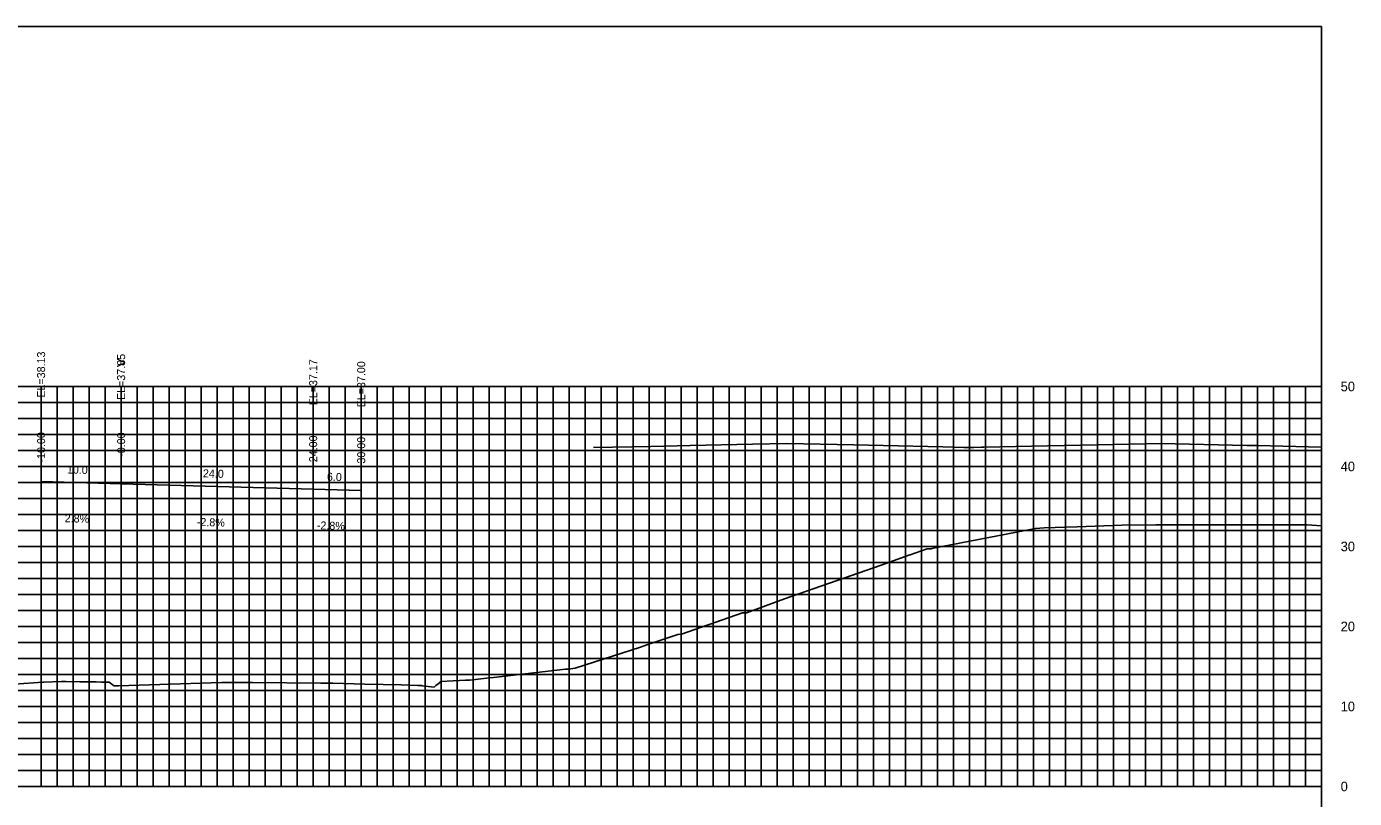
# Model space of a CAD drawing. Extents: x 1797714 to 1804825, y 249015 to 250269.
# Drawn here: x 1803952.3 to 1804118.3, y 249721.7 to 249818.2 of the extents above; entities that cross this region are included whole.
import ezdxf

# ---------------------------------------------------------------- set-up
doc = ezdxf.new("R2010")
doc.units = 0
for name, color, linetype in [('3', 7, 'Continuous'), ('31', 7, 'Continuous'), ('4', 7, 'Continuous'), ('60', 7, 'Continuous'), ('CL-CNST', 7, 'Continuous'), ('Level 62', 7, 'Continuous'), ('M-ROADS', 7, 'Continuous'), ('WEARING', 7, 'Continuous')]:
    doc.layers.add(name, color=color, linetype=linetype)

msp = doc.modelspace()

# ---------------------------------------------------------------- linework, layer by layer
for p, q in [((1803954.16, 249761.29), (1803954.16, 249763.29)), ((1803964.16, 249761.01), (1803964.16, 249763.01)), ((1803988.16, 249760.33), (1803988.16, 249762.33)), ((1803994.16, 249760.16), (1803994.16, 249762.16))]:
    msp.add_line(p, q)
msp.add_lwpolyline([(1803814.16, 249628.17), (1804114.16, 249628.17), (1804114.16, 249818.17), (1803814.16, 249818.17)], close=True)
at = {"layer": '60'}
for p, q in [((1804114.16, 249723.17), (1804114.16, 249773.17)), ((1804114.22, 249773.17), (1804114.16, 249773.17)), ((1804114.22, 249763.17), (1804114.16, 249763.17)), ((1804114.22, 249753.17), (1804114.16, 249753.17)), ((1804114.22, 249743.17), (1804114.16, 249743.17)), ((1804114.22, 249733.17), (1804114.16, 249733.17)), ((1803814.16, 249723.17), (1804114.16, 249723.17)), ((1803954.16, 249723.11), (1803954.16, 249723.17)), ((1803964.16, 249723.11), (1803964.16, 249723.17)), ((1803974.16, 249723.11), (1803974.16, 249723.17)), ((1803984.16, 249723.11), (1803984.16, 249723.17)), ((1803994.16, 249723.11), (1803994.16, 249723.17)), ((1804004.16, 249723.11), (1804004.16, 249723.17)), ((1804014.16, 249723.11), (1804014.16, 249723.17)), ((1804024.16, 249723.11), (1804024.16, 249723.17)), ((1804034.16, 249723.11), (1804034.16, 249723.17)), ((1804044.16, 249723.11), (1804044.16, 249723.17)), ((1804054.16, 249723.11), (1804054.16, 249723.17)), ((1804064.16, 249723.11), (1804064.16, 249723.17)), ((1804074.16, 249723.11), (1804074.16, 249723.17)), ((1804084.16, 249723.11), (1804084.16, 249723.17)), ((1804094.16, 249723.11), (1804094.16, 249723.17)), ((1804104.16, 249723.11), (1804104.16, 249723.17)), ((1804114.16, 249723.11), (1804114.16, 249723.17)), ((1804114.22, 249723.17), (1804114.16, 249723.17))]:
    msp.add_line(p, q, dxfattribs=at)
at = {"layer": 'CL-CNST'}
for points in [[(1804023.21, 249765.53), (1804030.37, 249765.68), (1804035.27, 249765.79), (1804043.04, 249765.96), (1804047.33, 249766.05), (1804055.72, 249765.86), (1804059.39, 249765.78), (1804066.83, 249765.61), (1804069.45, 249765.55), (1804070.39, 249765.53), (1804070.7, 249765.53)], [(1803954.16, 249761.29), (1803964.16, 249761.01), (1803988.16, 249760.33), (1803994.16, 249760.16)]]:
    msp.add_lwpolyline(points, dxfattribs=at)
at = {"layer": 'Level 62'}
for p, q in [((1803814.16, 249773.17), (1804114.16, 249773.17)), ((1803954.16, 249723.17), (1803954.16, 249773.17)), ((1803956.16, 249723.17), (1803956.16, 249773.17)), ((1803958.16, 249723.17), (1803958.16, 249773.17)), ((1803960.16, 249723.17), (1803960.16, 249773.17)), ((1803962.16, 249723.17), (1803962.16, 249773.17)), ((1803964.16, 249723.17), (1803964.16, 249773.17)), ((1803966.16, 249723.17), (1803966.16, 249773.17)), ((1803968.16, 249723.17), (1803968.16, 249773.17)), ((1803970.16, 249723.17), (1803970.16, 249773.17)), ((1803972.16, 249723.17), (1803972.16, 249773.17)), ((1803974.16, 249723.17), (1803974.16, 249773.17)), ((1803976.16, 249723.17), (1803976.16, 249773.17)), ((1803978.16, 249723.17), (1803978.16, 249773.17)), ((1803980.16, 249723.17), (1803980.16, 249773.17)), ((1803982.16, 249723.17), (1803982.16, 249773.17)), ((1803984.16, 249723.17), (1803984.16, 249773.17)), ((1803986.16, 249723.17), (1803986.16, 249773.17)), ((1803988.16, 249723.17), (1803988.16, 249773.17)), ((1803990.16, 249723.17), (1803990.16, 249773.17)), ((1803992.16, 249723.17), (1803992.16, 249773.17)), ((1803994.16, 249723.17), (1803994.16, 249773.17)), ((1803996.16, 249723.17), (1803996.16, 249773.17)), ((1803998.16, 249723.17), (1803998.16, 249773.17)), ((1804000.16, 249723.17), (1804000.16, 249773.17)), ((1804002.16, 249723.17), (1804002.16, 249773.17)), ((1804004.16, 249723.17), (1804004.16, 249773.17)), ((1804006.16, 249723.17), (1804006.16, 249773.17)), ((1804008.16, 249723.17), (1804008.16, 249773.17)), ((1804010.16, 249723.17), (1804010.16, 249773.17)), ((1804012.16, 249723.17), (1804012.16, 249773.17)), ((1804014.16, 249723.17), (1804014.16, 249773.17)), ((1804016.16, 249723.17), (1804016.16, 249773.17)), ((1804018.16, 249723.17), (1804018.16, 249773.17)), ((1804020.16, 249723.17), (1804020.16, 249773.17)), ((1804022.16, 249723.17), (1804022.16, 249773.17)), ((1804024.16, 249723.17), (1804024.16, 249773.17)), ((1804026.16, 249723.17), (1804026.16, 249773.17)), ((1804028.16, 249723.17), (1804028.16, 249773.17)), ((1804030.16, 249723.17), (1804030.16, 249773.17)), ((1804032.16, 249723.17), (1804032.16, 249773.17)), ((1804034.16, 249723.17), (1804034.16, 249773.17)), ((1804036.16, 249723.17), (1804036.16, 249773.17)), ((1804038.16, 249723.17), (1804038.16, 249773.17)), ((1804040.16, 249723.17), (1804040.16, 249773.17)), ((1804042.16, 249723.17), (1804042.16, 249773.17)), ((1804044.16, 249723.17), (1804044.16, 249773.17)), ((1804046.16, 249723.17), (1804046.16, 249773.17)), ((1804048.16, 249723.17), (1804048.16, 249773.17)), ((1804050.16, 249723.17), (1804050.16, 249773.17)), ((1804052.16, 249723.17), (1804052.16, 249773.17)), ((1804054.16, 249723.17), (1804054.16, 249773.17)), ((1804056.16, 249723.17), (1804056.16, 249773.17)), ((1804058.16, 249723.17), (1804058.16, 249773.17)), ((1804060.16, 249723.17), (1804060.16, 249773.17)), ((1804062.16, 249723.17), (1804062.16, 249773.17)), ((1804064.16, 249723.17), (1804064.16, 249773.17)), ((1804066.16, 249723.17), (1804066.16, 249773.17)), ((1804068.16, 249723.17), (1804068.16, 249773.17)), ((1804070.16, 249723.17), (1804070.16, 249773.17)), ((1804072.16, 249723.17), (1804072.16, 249773.17)), ((1804074.16, 249723.17), (1804074.16, 249773.17)), ((1804076.16, 249723.17), (1804076.16, 249773.17)), ((1804078.16, 249723.17), (1804078.16, 249773.17)), ((1804080.16, 249723.17), (1804080.16, 249773.17)), ((1804082.16, 249723.17), (1804082.16, 249773.17)), ((1804084.16, 249723.17), (1804084.16, 249773.17)), ((1804086.16, 249723.17), (1804086.16, 249773.17)), ((1804088.16, 249723.17), (1804088.16, 249773.17)), ((1804090.16, 249723.17), (1804090.16, 249773.17)), ((1804092.16, 249723.17), (1804092.16, 249773.17)), ((1804094.16, 249723.17), (1804094.16, 249773.17)), ((1804096.16, 249723.17), (1804096.16, 249773.17)), ((1804098.16, 249723.17), (1804098.16, 249773.17)), ((1804100.16, 249723.17), (1804100.16, 249773.17)), ((1804102.16, 249723.17), (1804102.16, 249773.17)), ((1804104.16, 249723.17), (1804104.16, 249773.17)), ((1804106.16, 249723.17), (1804106.16, 249773.17)), ((1804108.16, 249723.17), (1804108.16, 249773.17)), ((1804110.16, 249723.17), (1804110.16, 249773.17)), ((1804112.16, 249723.17), (1804112.16, 249773.17)), ((1804114.16, 249723.17), (1804114.16, 249773.17)), ((1803814.16, 249771.17), (1804114.16, 249771.17)), ((1803814.16, 249769.17), (1804114.16, 249769.17)), ((1803814.16, 249767.17), (1804114.16, 249767.17)), ((1803814.16, 249765.17), (1804114.16, 249765.17)), ((1803814.16, 249763.17), (1804114.16, 249763.17)), ((1803814.16, 249761.17), (1804114.16, 249761.17)), ((1803814.16, 249759.17), (1804114.16, 249759.17)), ((1803814.16, 249757.17), (1804114.16, 249757.17)), ((1803814.16, 249755.17), (1804114.16, 249755.17)), ((1803814.16, 249753.17), (1804114.16, 249753.17)), ((1803814.16, 249751.17), (1804114.16, 249751.17)), ((1803814.16, 249749.17), (1804114.16, 249749.17)), ((1803814.16, 249747.17), (1804114.16, 249747.17)), ((1803814.16, 249745.17), (1804114.16, 249745.17)), ((1803814.16, 249743.17), (1804114.16, 249743.17)), ((1803814.16, 249741.17), (1804114.16, 249741.17)), ((1803814.16, 249739.17), (1804114.16, 249739.17)), ((1803814.16, 249737.17), (1804114.16, 249737.17)), ((1803814.16, 249735.17), (1804114.16, 249735.17)), ((1803814.16, 249733.17), (1804114.16, 249733.17)), ((1803814.16, 249731.17), (1804114.16, 249731.17)), ((1803814.16, 249729.17), (1804114.16, 249729.17)), ((1803814.16, 249727.17), (1804114.16, 249727.17)), ((1803814.16, 249725.17), (1804114.16, 249725.17)), ((1803814.16, 249723.17), (1804114.16, 249723.17))]:
    msp.add_line(p, q, dxfattribs=at)
at = {"layer": 'M-ROADS'}
msp.add_lwpolyline([(1803950.84, 249735.96), (1803954.39, 249736.19), (1803954.51, 249736.2), (1803956.72, 249736.3), (1803957.2, 249736.3), (1803957.22, 249736.3), (1803957.23, 249736.3), (1803957.24, 249736.3), (1803958.98, 249736.25), (1803959.05, 249736.24), (1803961.04, 249736.24), (1803961.69, 249736.21), (1803962.67, 249736.2), (1803963.19, 249735.8), (1803963.31, 249735.73), (1803963.55, 249735.73), (1803963.57, 249735.73), (1803963.58, 249735.73), (1803963.6, 249735.73), (1803963.62, 249735.73), (1803963.65, 249735.74), (1803963.69, 249735.74), (1803963.73, 249735.74), (1803963.79, 249735.75), (1803963.84, 249735.75), (1803968.99, 249735.92), (1803976.72, 249736.17), (1803977.72, 249736.16), (1803980.58, 249736.15), (1803989.12, 249736.1), (1803989.29, 249736.1), (1803990.63, 249736.06), (1803994.62, 249735.97), (1803999.18, 249735.86), (1804001.23, 249735.8), (1804001.34, 249735.8), (1804001.47, 249735.79), (1804001.58, 249735.78), (1804001.68, 249735.77), (1804001.77, 249735.76), (1804003.29, 249735.6), (1804003.49, 249735.77), (1804003.89, 249736.07), (1804003.98, 249736.19), (1804004.11, 249736.3), (1804004.13, 249736.3), (1804007.18, 249736.46), (1804007.2, 249736.46), (1804007.34, 249736.46), (1804007.54, 249736.46), (1804007.72, 249736.46), (1804009.81, 249736.7), (1804010.68, 249736.8), (1804019.67, 249737.84), (1804019.71, 249737.85), (1804020.08, 249737.84), (1804020.89, 249737.94), (1804029.06, 249740.6), (1804030.3, 249741.03), (1804030.36, 249741.03), (1804033.73, 249742.18), (1804034.19, 249742.21), (1804041.82, 249744.86), (1804042.03, 249744.87), (1804042.33, 249744.87), (1804047.04, 249746.62), (1804059.12, 249750.84), (1804062.73, 249752.13), (1804062.78, 249752.13), (1804064.89, 249752.87), (1804065.37, 249752.89), (1804065.48, 249752.9), (1804078.42, 249755.42), (1804079.49, 249755.5), (1804083.62, 249755.64), (1804089.23, 249755.85), (1804093.46, 249755.87), (1804100.63, 249755.89), (1804110.58, 249755.88), (1804112.2, 249755.88), (1804112.38, 249755.87), (1804114.16, 249755.74)], dxfattribs=at)
at = {"layer": 'WEARING'}
msp.add_lwpolyline([(1804070.7, 249765.56), (1804071.66, 249765.58), (1804071.96, 249765.59), (1804079.92, 249765.75), (1804082.01, 249765.8), (1804092.16, 249766.02), (1804094.07, 249766.06), (1804104.83, 249765.81), (1804106.13, 249765.78), (1804114.16, 249765.6)], dxfattribs=at)

# ---------------------------------------------------------------- texts
at = {"layer": '3'}
for s, p in [('EL=38.13', (1803954.66, 249771.77)), ('EL=37.85', (1803964.66, 249771.48)), ('EL=37.17', (1803988.66, 249770.81)), ('EL=37.00', (1803994.66, 249770.56)), ('-10.00', (1803954.66, 249763.67)), ('-0.00', (1803964.66, 249764.38)), ('24.00', (1803988.66, 249763.7)), ('30.00', (1803994.66, 249763.53))]:
    msp.add_text(s, height=1, rotation=90, dxfattribs=at).set_placement(p)
at = {"layer": '31'}
for s, p in [('50', (1804116.56, 249772.57)), ('40', (1804116.56, 249762.57)), ('30', (1804116.56, 249752.57)), ('20', (1804116.56, 249742.57)), ('10', (1804116.56, 249732.57)), ('0', (1804116.56, 249722.57))]:
    msp.add_text(s, height=1.2, dxfattribs=at).set_placement(p)
at = {"layer": '4'}
for s, p in [('10.0', (1803957.37, 249762.3)), ('24.0', (1803974.37, 249761.82)), ('6.0', (1803989.87, 249761.39)), ('2.8%', (1803957.1, 249756.21)), ('-2.8%', (1803973.61, 249755.74)), ('-2.8%', (1803988.61, 249755.32))]:
    msp.add_text(s, height=1, rotation=358.3808, dxfattribs=at).set_placement(p)
at = {"layer": '60'}
msp.add_text('>', height=1.5, dxfattribs=at).set_placement((1803963.55, 249775.42))

doc.saveas('drawing.dxf')
